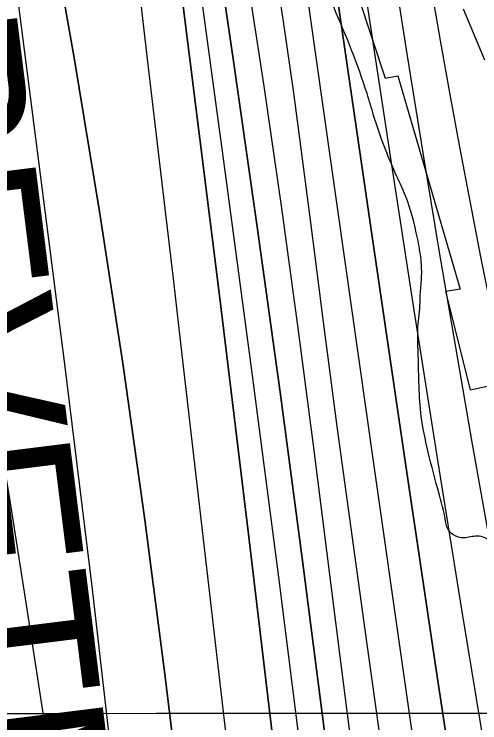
# Model space of a CAD drawing. Extents: x 3279314 to 3317160, y 734079 to 759431.
# Drawn here: x 3311359.8 to 3311658.8, y 745524.5 to 745979.4 of the extents above; entities that cross this region are included whole.
import ezdxf

# ---------------------------------------------------------------- set-up
doc = ezdxf.new("R2010")
doc.units = 0
for name, color, linetype in [('V-GRID-MAJR', 7, 'Continuous'), ('V-RIVR-EDGE', 7, 'Continuous'), ('V-RRAP-RVMT', 7, 'Continuous'), ('V-RRAP-RVMT-IDEN', 7, 'Continuous'), ('V-SITE-VEGE', 7, 'Continuous'), ('V-TOPO-DPTH', 7, 'Continuous'), ('V-TOPO-MAJR', 7, 'Continuous'), ('V-TOPO-MINR', 7, 'Continuous'), ('V-TOPO-WATR', 7, 'Continuous')]:
    doc.layers.add(name, color=color, linetype=linetype)

msp = doc.modelspace()

# ---------------------------------------------------------------- linework, layer by layer
at = {"layer": 'V-GRID-MAJR'}
msp.add_spline([(3283456.55, 745517.69), (3286079.77, 745517.97), (3291326.21, 745519.12), (3296572.65, 745521.02), (3301819.08, 745523.7), (3307065.52, 745527.13), (3312311.96, 745531.33), (3314935.18, 745533.71)], degree=3, dxfattribs=at)
at = {"layer": 'V-RIVR-EDGE'}
msp.add_spline([(3310747.15, 741422.06), (3310761.27, 741436.93), (3310772.16, 741448.54), (3310772.95, 741451.64), (3310772.56, 741453.19), (3310772.21, 741467.15), (3310772.61, 741472.19), (3310775.33, 741474.12), (3310776.11, 741477.23), (3310778.06, 741481.1), (3310778.46, 741484.98), (3310773.05, 741494.68), (3310773.84, 741499.34), (3310775.79, 741504.37), (3310780.07, 741508.63), (3310785.89, 741512.1), (3310795.63, 741530.31), (3310825.21, 741572.12), (3310845.06, 741601.54), (3310855.18, 741615.48), (3310863.33, 741620.88), (3310868.4, 741629.02), (3310883.19, 741654.19), (3310883.99, 741660.39), (3310891, 741675.88), (3310896.85, 741688.67), (3310901.53, 741697.96), (3310902.33, 741706.1), (3310905.45, 741716.18), (3310909.36, 741728.58), (3310914.03, 741736.71), (3310917.53, 741740.19), (3310923, 741754.53), (3310933.94, 741786.3), (3310941.35, 741805.29), (3310953.85, 741842.87), (3310965.15, 741864.56), (3310977.64, 741894.39), (3310990.11, 741919.18), (3311002.96, 741940.86), (3311006.46, 741946.29), (3311012.68, 741950.15), (3311016.96, 741957.12), (3311022.03, 741967.58), (3311022.04, 741972.23), (3311022.06, 741982.31), (3311022.86, 741990.84), (3311027.17, 742006.73), (3311033.04, 742029.98), (3311035.01, 742042.78), (3311036.22, 742059.84), (3311037.05, 742082.33), (3311037.48, 742099.39), (3311041.77, 742109.85), (3311041.78, 742116.06), (3311042.18, 742121.1), (3311045.29, 742122.64), (3311048.4, 742124.57), (3311051.13, 742129.99), (3311053.47, 742138.91), (3311056.59, 742142), (3311058.53, 742145.1), (3311058.94, 742155.18), (3311061.67, 742160.6), (3311067.12, 742166.02), (3311068.72, 742186.57), (3311068.74, 742196.26), (3311069.14, 742198.98), (3311072.24, 742201.68), (3311075.36, 742205.17), (3311079.24, 742207.48), (3311086.67, 742233.45), (3311085.13, 742236.17), (3311085.14, 742242.37), (3311089.43, 742249.73), (3311096.04, 742257.47), (3311105.36, 742263.26), (3311103.82, 742266.37), (3311108.48, 742271.01), (3311115.88, 742281.85), (3311117.83, 742289.22), (3311122.13, 742302.39), (3311129.54, 742317.5), (3311134.99, 742326.4), (3311141.62, 742341.12), (3311152.54, 742368.24), (3311150.24, 742377.17), (3311150.64, 742380.66), (3311162.31, 742395.36), (3311161.53, 742395.75), (3311151.07, 742400.04), (3311148.76, 742405.09), (3311149.94, 742412.46), (3311150.35, 742423.7), (3311155.04, 742437.26), (3311163.98, 742445.77), (3311167.48, 742449.64), (3311161.31, 742462.46), (3311160.93, 742465.95), (3311162.87, 742466.72), (3311179.16, 742465.9), (3311183.82, 742470.93), (3311192.39, 742486.42), (3311195.13, 742495.72), (3311195.92, 742501.93), (3311195.94, 742507.74), (3311195.56, 742512.4), (3311195.57, 742517.05), (3311192.1, 742523.26), (3311189.39, 742527.93), (3311189.4, 742531.8), (3311190.19, 742537.62), (3311193.69, 742542.65), (3311200.3, 742549.23), (3311213.92, 742566.26), (3311218.99, 742580.21), (3311220.18, 742587.96), (3311224.84, 742593.38), (3311234.98, 742613.9), (3311240.45, 742629.4), (3311242.8, 742639.87), (3311247.85, 742644.9), (3311258.37, 742663.49), (3311264.22, 742676.66), (3311266.55, 742679.75), (3311284.03, 742689.02), (3311288.31, 742696.37), (3311293.38, 742706.45), (3311294.17, 742715.36), (3311293.8, 742720.79), (3311295.36, 742724.28), (3311298.86, 742729.7), (3311303.16, 742743.65), (3311303.18, 742751.79), (3311303.59, 742757.22), (3311304.76, 742763.42), (3311309.83, 742773.88), (3311319.58, 742795.58), (3311324.64, 742802.16), (3311332.42, 742814.55), (3311339.81, 742819.96), (3311347.2, 742828.47), (3311350.71, 742838.16), (3311350.72, 742842.42), (3311349.58, 742850.57), (3311349.98, 742855.22), (3311352.71, 742861.81), (3311361.28, 742877.3), (3311366.72, 742882.33), (3311372.18, 742893.95), (3311375.31, 742905.19), (3311388.96, 742936.95), (3311408.46, 742981.89), (3311418.2, 743001.25), (3311424.81, 743008.61), (3311432.6, 743021), (3311438.45, 743033.39), (3311438.07, 743037.27), (3311433.43, 743043.1), (3311433.83, 743046.59), (3311437.33, 743050.07), (3311441.6, 743052), (3311445.88, 743057.03), (3311448.63, 743073.31), (3311456.81, 743089.19), (3311472.38, 743112.03), (3311480.95, 743125.97), (3311482.91, 743136.44), (3311492.26, 743150.76), (3311492.65, 743155.42), (3311492.67, 743160.07), (3311495.77, 743161.61), (3311500.43, 743161.99), (3311508.6, 743173.22), (3311523.01, 743197.22), (3311534.32, 743223.95), (3311544.45, 743244.87), (3311561.99, 743278.57), (3311577.18, 743305.29), (3311604.83, 743353.31), (3311621.21, 743390.49), (3311639.14, 743426.13), (3311651.2, 743442.39), (3311662.88, 743461.36), (3311672.23, 743477.24), (3311680.45, 743507.46), (3311680.88, 743525.69), (3311684.8, 743542.74), (3311697.32, 743588.47), (3311707.1, 743621.02), (3311721.14, 743655.89), (3311734.41, 743686.5), (3311736.38, 743700.06), (3311739.9, 743713.24), (3311739.93, 743722.94), (3311739.94, 743727.59), (3311741.49, 743729.91), (3311746.17, 743737.27), (3311747.35, 743747.74), (3311748.93, 743755.49), (3311752.05, 743766.34), (3311755.59, 743785.72), (3311758.35, 743802), (3311760.7, 743811.3), (3311763.81, 743814.79), (3311768.47, 743818.26), (3311774.69, 743822.9), (3311780.53, 743834.52), (3311784.45, 743850.41), (3311786.46, 743878.33), (3311787.65, 743888.8), (3311789.21, 743891.9), (3311789.61, 743900.04), (3311789.24, 743905.86), (3311786.94, 743916.72), (3311786.19, 743926.81), (3311786.21, 743936.5), (3311791.67, 743946.57), (3311801.41, 743965.94), (3311807.65, 743981.05), (3311809.63, 743995.78), (3311810.84, 744015.94), (3311809.34, 744037.27), (3311800.08, 744055.13), (3311797.77, 744062.12), (3311797.79, 744068.33), (3311798.19, 744076.08), (3311793.94, 744081.13), (3311782.74, 744099.39), (3311771.54, 744118.03), (3311765.4, 744143.25), (3311761.57, 744163.04), (3311761.21, 744176.23), (3311763.57, 744188.24), (3311763.73, 744251.84), (3311761.87, 744283.64), (3311758.45, 744312.74), (3311753.47, 744337.18), (3311747.32, 744362.02), (3311746.96, 744373.26), (3311744.68, 744392.66), (3311742.01, 744411.28), (3311738.17, 744425.25), (3311736.65, 744435.73), (3311732.02, 744447.76), (3311725.49, 744470.66), (3311719.34, 744494.71), (3311717.06, 744513.33), (3311705.96, 744572.31), (3311696.76, 744617.7), (3311694.49, 744640.2), (3311694.53, 744654.16), (3311703.54, 744690.59), (3311707.88, 744720.06), (3311710.67, 744750.69), (3311711.89, 744773.56), (3311709.62, 744797.23), (3311706.57, 744820.11), (3311700.78, 744830.6), (3311700.41, 744838.36), (3311702.4, 744857.74), (3311707.54, 744896.12), (3311711.09, 744922.87), (3311725.17, 744972.09), (3311744.31, 745024.39), (3311756.41, 745056.94), (3311759.15, 745068.95), (3311759.57, 745082.52), (3311759.65, 745112), (3311754.68, 745143.42), (3311747.79, 745176.79), (3311742.05, 745210.93), (3311741.31, 745224.51), (3311742.13, 745240.4), (3311741.4, 745260.96), (3311735.26, 745285.79), (3311730.24, 745296.28), (3311724.07, 745311.03), (3311721.77, 745321.5), (3311718.33, 745338.58), (3311704.47, 745381.66), (3311698.68, 745391.37), (3311697.52, 745395.64), (3311694.47, 745413.87), (3311694.48, 745418.52), (3311698.37, 745424.72), (3311703.83, 745435.56), (3311704.24, 745445.26), (3311703.1, 745454.18), (3311703.12, 745461.94), (3311703.15, 745473.18), (3311702.03, 745491.41), (3311702.44, 745502.66), (3311704.05, 745524.76), (3311702.54, 745540.66), (3311698.7, 745556.57), (3311694.07, 745565.5), (3311683.25, 745580.65), (3311676.28, 745585.32), (3311673.96, 745589.59), (3311673.98, 745597.35), (3311671.69, 745612.87), (3311671.7, 745617.91), (3311673.27, 745623.34), (3311672.9, 745629.15), (3311669.43, 745637.69), (3311666.72, 745640.03), (3311662.07, 745643.14), (3311657.03, 745644.32), (3311648.5, 745643.17), (3311641.91, 745645.13), (3311638.43, 745648.63), (3311636.51, 745655.61), (3311631.51, 745675.4), (3311626.14, 745696.36), (3311621.54, 745718.48), (3311619.31, 745758.04), (3311618.96, 745773.94), (3311619.37, 745782.47), (3311620.16, 745790.22), (3311620.57, 745799.14), (3311621.38, 745810), (3311621.02, 745821.63), (3311618.73, 745835.6), (3311611.04, 745862.76), (3311604.48, 745877.52), (3311597.54, 745894.21), (3311590.61, 745914.39), (3311586.38, 745928.36), (3311565.19, 745983.48), (3311553.63, 746012.99), (3311544.78, 746042.48), (3311533.99, 746070.04), (3311521.28, 746106.53), (3311510.15, 746151.93), (3311505.19, 746184.51), (3311496.37, 746224.87), (3311490.22, 746250.48), (3311484.08, 746273.76), (3311478.31, 746293.17), (3311471, 746317.23), (3311471.42, 746330.8), (3311471.45, 746343.21), (3311471.47, 746351.74), (3311473.82, 746360.27), (3311476.93, 746363.36), (3311479.66, 746369.17), (3311482.4, 746378.08), (3311481.3, 746405.23), (3311479.4, 746420.75), (3311474.01, 746438.6), (3311466.69, 746454.91), (3311460.5, 746461.13), (3311455.86, 746468.12), (3311452, 746477.05), (3311449.7, 746486.36), (3311444.7, 746501.5), (3311438.9, 746511.21), (3311428.07, 746521.32), (3311424.97, 746523.65), (3311423.05, 746528.7), (3311419.2, 746539.95), (3311414.56, 746547.72), (3311409.92, 746553.55), (3311400.25, 746564.04), (3311389.43, 746577.64), (3311381.69, 746585.81), (3311379.76, 746588.14), (3311379.38, 746592.02), (3311373.99, 746605.99), (3311366.29, 746629.28), (3311359.73, 746641.71), (3311346.97, 746656.09), (3311338.85, 746669.29), (3311329.22, 746695.3), (3311318.42, 746718.59), (3311316.9, 746728.68), (3311312.66, 746739.55), (3311306.51, 746761.67), (3311297.26, 746785.35), (3311290.32, 746803.2), (3311282.59, 746811.75), (3311274.09, 746825.35), (3311272.95, 746836.6), (3311269.12, 746852.89), (3311251.75, 746888.62), (3311235.93, 746920.45), (3311213.94, 746964.72), (3311200.05, 746995), (3311194.29, 747019.45), (3311190.45, 747034.58), (3311185.04, 747041.19), (3311184.66, 747044.68), (3311184.3, 747056.31), (3311182.77, 747064.46), (3311176.22, 747081.54), (3311170.07, 747103.27), (3311165.07, 747118.41), (3311158.51, 747132.39), (3311154.66, 747146.36), (3311151.59, 747156.83), (3311148.89, 747164.21), (3311146.21, 747178.18), (3311143.91, 747189.82), (3311142.78, 747203.39), (3311139.32, 747215.04), (3311130.06, 747234.45), (3311113.14, 747290.33), (3311105.06, 747316.34)], degree=3, dxfattribs=at)
at = {"layer": 'V-RRAP-RVMT'}
for p, q in [((3311558.3, 746058.63), (3311598.06, 745938.32)), ((3311598.06, 745938.32), (3311606.16, 745939.86)), ((3311606.16, 745939.86), (3311646.24, 745802.9)), ((3311646.24, 745802.9), (3311636.72, 745801.24)), ((3311636.72, 745801.24), (3311652.53, 745738.17)), ((3311652.53, 745738.17), (3311674.02, 745742.83))]:
    msp.add_line(p, q, dxfattribs=at)
at = {"layer": 'V-SITE-VEGE'}
msp.add_line((3311648.19, 745982.75), (3311661.73, 745949.97), dxfattribs=at)
at = {"layer": 'V-TOPO-DPTH'}
for p, q in [((3311368.87, 746120.87), (3311398.19, 745951.35)), ((3311398.19, 745951.35), (3311368.87, 746120.87)), ((3311398.19, 745951.35), (3311414.5, 745852.68)), ((3311414.5, 745852.68), (3311398.19, 745951.35)), ((3311414.5, 745852.68), (3311429.82, 745753.86)), ((3311429.82, 745753.86), (3311414.5, 745852.68)), ((3311429.82, 745753.86), (3311443.65, 745654.82)), ((3311443.65, 745654.82), (3311429.82, 745753.86)), ((3311443.65, 745654.82), (3311456.49, 745555.64)), ((3311456.49, 745555.64), (3311443.65, 745654.82)), ((3311456.49, 745555.64), (3311496.59, 745226.66)), ((3311496.59, 745226.66), (3311456.49, 745555.64))]:
    msp.add_line(p, q, dxfattribs=at)
for points in [[(3311387.23, 746665.13), (3311406.29, 746613.21), (3311424.24, 746560.87), (3311500.37, 746326.62), (3311505.48, 746310.62), (3311510.48, 746294.58), (3311515.33, 746278.5), (3311520.06, 746262.39), (3311520.7, 746260.18), (3311524.83, 746245.09), (3311528.68, 746229.94), (3311532.13, 746214.69), (3311535.3, 746199.37), (3311540.04, 746174.76), (3311540.61, 746171.69), (3311541.15, 746168.62), (3311541.65, 746165.54), (3311542.12, 746162.45), (3311589.85, 745835.06), (3311610.21, 745696.75), (3311630.82, 745558.48), (3311651.83, 745420.27), (3311673.08, 745282.09), (3311711.24, 745036.36)], [(3311542.16, 745058.45), (3311534.6, 745148.62), (3311526.37, 745238.73), (3311517.14, 745328.73), (3311507.24, 745418.67), (3311467.66, 745760.63), (3311462.21, 745807.65), (3311456.73, 745854.66), (3311451.22, 745901.67), (3311445.68, 745948.68), (3311441.31, 745985.73), (3311437.49, 746014.13), (3311433.08, 746042.43), (3311427.77, 746070.57), (3311421.86, 746098.61), (3311414.93, 746126.4), (3311407.25, 746153.97), (3311398.45, 746181.2), (3311388.89, 746208.2), (3311295.3, 746456.41), (3311276.36, 746506.79), (3311257.47, 746557.21), (3311238.69, 746607.66), (3311219.97, 746658.13)], [(3311542.16, 745058.45), (3311534.6, 745148.62), (3311526.37, 745238.73), (3311517.14, 745328.73), (3311507.24, 745418.67), (3311467.66, 745760.63), (3311462.21, 745807.65), (3311456.73, 745854.66), (3311451.22, 745901.67), (3311445.68, 745948.68), (3311441.31, 745985.73), (3311437.49, 746014.13), (3311433.08, 746042.43), (3311427.77, 746070.57), (3311421.86, 746098.61), (3311414.93, 746126.4), (3311407.25, 746153.97), (3311398.45, 746181.2), (3311388.89, 746208.2), (3311295.3, 746456.41), (3311276.36, 746506.79), (3311257.47, 746557.21), (3311238.69, 746607.66), (3311219.97, 746658.13)], [(3311587.33, 744947.9), (3311562.27, 745185.84), (3311545.65, 745339.19), (3311528.43, 745492.48), (3311510.3, 745645.67), (3311491.56, 745798.78), (3311447.73, 746148.32)], [(3311447.73, 746148.32), (3311491.56, 745798.78), (3311510.3, 745645.67), (3311528.43, 745492.48), (3311545.65, 745339.19), (3311562.27, 745185.84), (3311587.33, 744947.9)], [(3311474.58, 746127.56), (3311500.7, 745949.14), (3311515.9, 745842.92), (3311530.66, 745736.64), (3311544.74, 745630.27), (3311558.38, 745523.84), (3311600.1, 745189.73), (3311604.25, 745156.98), (3311608.48, 745124.24), (3311612.83, 745091.52), (3311617.26, 745058.8)], [(3311474.58, 746127.56), (3311500.7, 745949.14), (3311515.9, 745842.92), (3311530.66, 745736.64), (3311544.74, 745630.27), (3311558.38, 745523.84), (3311600.1, 745189.73), (3311604.25, 745156.98), (3311608.48, 745124.24), (3311612.83, 745091.52), (3311617.26, 745058.8)], [(3311655.84, 745076.34), (3311641.99, 745176.83), (3311628.07, 745277.31), (3311614.08, 745377.78), (3311600.02, 745478.25), (3311585.16, 745584.12), (3311576.12, 745649.44), (3311567.26, 745714.77), (3311558.64, 745780.14), (3311550.2, 745845.54), (3311545.62, 745881.6), (3311539.29, 745928.93), (3311532.55, 745976.2), (3311525.2, 746023.38)], [(3311655.84, 745076.34), (3311641.99, 745176.83), (3311628.07, 745277.31), (3311614.08, 745377.78), (3311600.02, 745478.25), (3311585.16, 745584.12), (3311576.12, 745649.44), (3311567.26, 745714.77), (3311558.64, 745780.14), (3311550.2, 745845.54), (3311545.62, 745881.6), (3311539.29, 745928.93), (3311532.55, 745976.2), (3311525.2, 746023.38)]]:
    msp.add_lwpolyline(points, dxfattribs=at)
at = {"layer": 'V-TOPO-MAJR'}
for points in [[(3311474.51, 744930.94), (3311454.48, 745170.93), (3311441.24, 745317.55), (3311426.66, 745464.03), (3311410.09, 745610.29), (3311392.19, 745756.41), (3311342.55, 746139.97), (3311342.12, 746142.71), (3311341.6, 746145.43), (3311340.93, 746148.11), (3311340.16, 746150.78), (3311334.69, 746168.02), (3311330.97, 746179.24), (3311327.04, 746190.38), (3311322.8, 746201.4), (3311318.36, 746212.35), (3311267.38, 746333.17), (3311238.52, 746404.91), (3311211.31, 746477.24), (3311186.56, 746550.45), (3311163.45, 746624.24), (3311141.66, 746698.19)], [(3311786.95, 744939.12), (3311747.15, 745319.4), (3311736.96, 745404.12), (3311725.04, 745488.57), (3311710.52, 745572.61), (3311694.26, 745656.37), (3311673.68, 745754.32), (3311666.53, 745788.93), (3311659.51, 745823.57), (3311652.72, 745858.26), (3311646.08, 745892.97), (3311639.67, 745927.73), (3311633.45, 745962.53), (3311627.5, 745997.36), (3311621.72, 746032.23), (3311608.96, 746111.15), (3311603.6, 746142.72), (3311597.93, 746174.22), (3311591.79, 746205.63), (3311585.32, 746236.99), (3311512.27, 746578.02), (3311497.96, 746636.34)]]:
    msp.add_lwpolyline(points, dxfattribs=at)
at = {"layer": 'V-TOPO-MINR'}
for p, q in [((3311398.19, 745951.35), (3311368.87, 746120.87)), ((3311414.5, 745852.68), (3311398.19, 745951.35)), ((3311429.82, 745753.86), (3311414.5, 745852.68)), ((3311443.65, 745654.82), (3311429.82, 745753.86)), ((3311456.49, 745555.64), (3311443.65, 745654.82)), ((3311496.59, 745226.66), (3311456.49, 745555.64))]:
    msp.add_line(p, q, dxfattribs=at)
for points in [[(3311618.37, 744891.9), (3311563.78, 745343.92), (3311547.03, 745480.11), (3311529.88, 745616.24), (3311512.14, 745752.3), (3311493.99, 745888.3), (3311460.02, 746138.72), (3311458.41, 746149.45), (3311456.6, 746160.14), (3311454.48, 746170.78), (3311452.17, 746181.38), (3311430.95, 746272.23), (3311425.91, 746291.78), (3311420.29, 746311.15), (3311413.79, 746330.24), (3311406.71, 746349.14), (3311399.18, 746367.9), (3311391.64, 746386.66), (3311384.06, 746405.41), (3311376.48, 746424.14), (3311344.76, 746502.33), (3311321.35, 746560.18), (3311298.02, 746618.05), (3311274.79, 746675.97)], [(3311711.24, 745036.36), (3311673.08, 745282.09), (3311651.83, 745420.27), (3311630.82, 745558.48), (3311610.21, 745696.75), (3311589.85, 745835.06), (3311542.12, 746162.45), (3311541.65, 746165.54), (3311541.15, 746168.62), (3311540.61, 746171.69), (3311540.04, 746174.76), (3311535.3, 746199.37), (3311532.13, 746214.69), (3311528.68, 746229.94), (3311524.83, 746245.09), (3311520.7, 746260.18), (3311520.06, 746262.39), (3311515.33, 746278.5), (3311510.48, 746294.58), (3311505.48, 746310.62), (3311500.37, 746326.62), (3311424.24, 746560.87), (3311406.29, 746613.21), (3311387.23, 746665.13)], [(3311542.16, 745058.45), (3311534.6, 745148.62), (3311526.37, 745238.73), (3311517.14, 745328.73), (3311507.24, 745418.67), (3311467.66, 745760.63), (3311462.21, 745807.65), (3311456.73, 745854.66), (3311451.22, 745901.67), (3311445.68, 745948.68), (3311441.31, 745985.73), (3311437.49, 746014.13), (3311433.08, 746042.43), (3311427.77, 746070.57), (3311421.86, 746098.61), (3311414.93, 746126.4), (3311407.25, 746153.97), (3311398.45, 746181.2), (3311388.89, 746208.2), (3311295.3, 746456.41), (3311276.36, 746506.79), (3311257.47, 746557.21), (3311238.69, 746607.66), (3311219.97, 746658.13)], [(3311703.43, 744911.44), (3311669.1, 745146.35), (3311649.24, 745282.85), (3311629.49, 745419.37), (3311609.91, 745555.91), (3311590.44, 745692.47), (3311553.63, 745951.84), (3311550.27, 745975.86), (3311546.97, 745999.9), (3311543.78, 746023.95), (3311540.64, 746048.01), (3311539.03, 746060.57), (3311536.6, 746078.33), (3311533.97, 746096.06), (3311531.03, 746113.74), (3311527.9, 746131.39), (3311524.35, 746148.95), (3311520.44, 746166.43), (3311516.01, 746183.78), (3311511.22, 746201.05), (3311426.07, 746490.96), (3311410.58, 746540.56), (3311393.96, 746589.77), (3311375.68, 746638.39)], [(3311587.33, 744947.9), (3311562.27, 745185.84), (3311545.65, 745339.19), (3311528.43, 745492.48), (3311510.3, 745645.67), (3311491.56, 745798.78), (3311447.73, 746148.32)], [(3311734.94, 745033.69), (3311730.35, 745079.88), (3311724.95, 745125.96), (3311718.35, 745171.89), (3311710.93, 745217.7), (3311702.98, 745263.45), (3311695.1, 745309.22), (3311687.35, 745355), (3311679.68, 745400.8), (3311663.01, 745501.12), (3311647.26, 745597.12), (3311631.78, 745693.17), (3311616.69, 745789.27), (3311601.87, 745885.42), (3311562.09, 746146.98)], [(3311765.92, 744915.91), (3311741.41, 745170.39), (3311733.83, 745238.92), (3311724.98, 745307.27), (3311714.21, 745375.34), (3311702.17, 745443.23), (3311699.99, 745454.56), (3311688.21, 745516.68), (3311676.61, 745578.82), (3311665.27, 745641.02), (3311654.11, 745703.25), (3311643.27, 745765.53), (3311632.66, 745827.85), (3311622.42, 745890.24), (3311612.41, 745952.66), (3311584.56, 746129.74)], [(3311617.26, 745058.8), (3311612.83, 745091.52), (3311608.48, 745124.24), (3311604.25, 745156.98), (3311600.1, 745189.73), (3311558.38, 745523.84), (3311544.74, 745630.27), (3311530.66, 745736.64), (3311515.9, 745842.92), (3311500.7, 745949.14), (3311474.58, 746127.56)], [(3311437.71, 745024.54), (3311431.97, 745097.9), (3311425.27, 745171.16), (3311417.15, 745244.28), (3311408.06, 745317.31), (3311398.62, 745387.61), (3311388.78, 745458.56), (3311378.55, 745529.45), (3311367.72, 745600.25), (3311356.5, 745671), (3311344.55, 745741.62), (3311332.02, 745812.13), (3311318.61, 745882.48), (3311304.64, 745952.73), (3311272.11, 746111.05)], [(3311635.37, 745070.79), (3311626.88, 745135.32), (3311618.17, 745199.82), (3311609.33, 745264.3), (3311607.27, 745279.19), (3311597.42, 745351.11), (3311587.76, 745423.06), (3311578.37, 745495.05), (3311569.16, 745567.06), (3311552.07, 745702.7), (3311542.01, 745779.58), (3311531.47, 745856.4), (3311520.2, 745933.11), (3311508.45, 746009.76)]]:
    msp.add_lwpolyline(points, dxfattribs=at)
at = {"layer": 'V-TOPO-WATR'}
msp.add_lwpolyline([(3311655.84, 745076.34), (3311641.99, 745176.83), (3311628.07, 745277.31), (3311614.08, 745377.78), (3311600.02, 745478.25), (3311585.16, 745584.12), (3311576.12, 745649.44), (3311567.26, 745714.77), (3311558.64, 745780.14), (3311550.2, 745845.54), (3311545.62, 745881.6), (3311539.29, 745928.93), (3311532.55, 745976.2), (3311525.2, 746023.38)], dxfattribs=at)

# ---------------------------------------------------------------- texts
at = {"layer": 'V-RRAP-RVMT-IDEN'}
msp.add_text('REVETMENT', height=100, rotation=277.0959, dxfattribs=at).set_placement((3311261.03, 745975.35))

doc.saveas('drawing.dxf')
